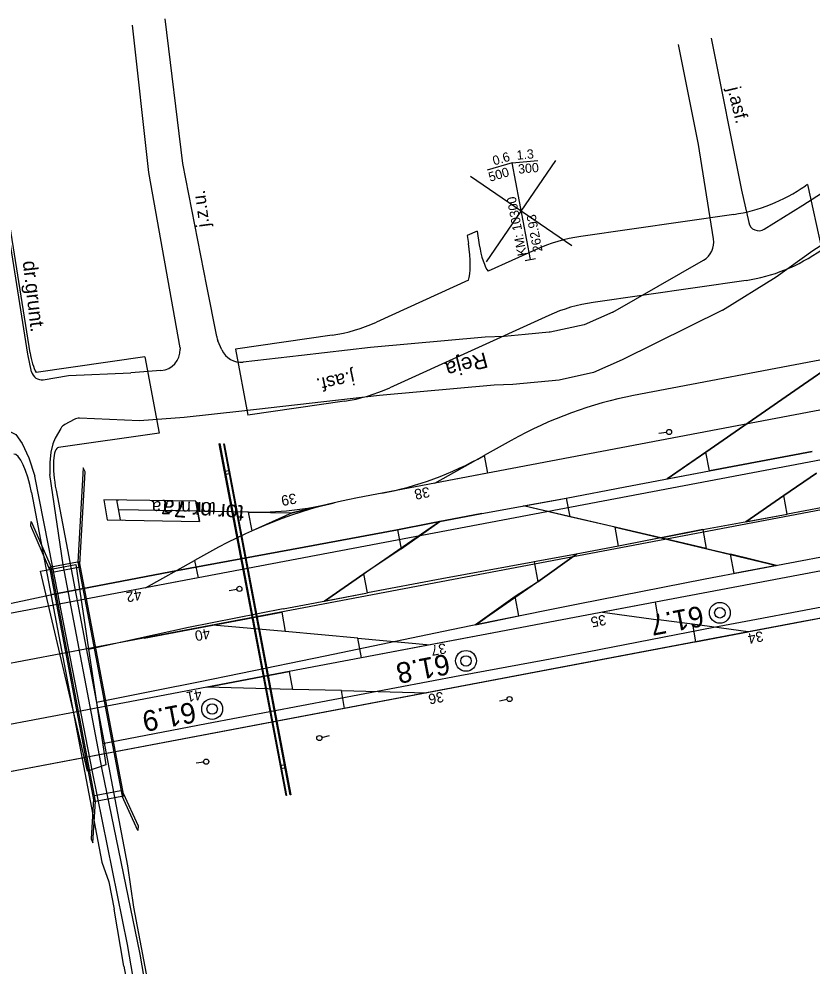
# Model space of a CAD drawing. Extents: x 6541740 to 6566395, y 5525066 to 5530361.
# Drawn here: x 6564059.3 to 6564136, y 5527779.6 to 5527871.3 of the extents above; entities that cross this region are included whole.
import ezdxf

# ---------------------------------------------------------------- set-up
doc = ezdxf.new("R2010")
doc.units = 0
for name, color, linetype in [('Domyślna', 7, 'Continuous'), ('ps_wymiarowanie', 7, 'Continuous'), ('TOR_PRZEK_P-komponent', 7, 'Continuous'), ('TOR_PRZEK_P-teren istniejacy', 7, 'Continuous'), ('TOR_PRZEK_P-uklad odniesienia', 7, 'Continuous'), ('TOR_PS_ODW-osadniki', 7, 'Continuous'), ('TOR_PS_OPIS_O-opisy odwodnienia', 7, 'Continuous'), ('TOR_PS_OPIS_T-symbole geometrii', 7, 'Continuous'), ('TOR_PS_T-rowy otwarte nieumocnione', 7, 'Continuous'), ('TOR_PS_T-rowy otwarte umocnione', 7, 'Continuous'), ('TOR_PS_T-rozjazdy projektowane', 7, 'Continuous'), ('TOR_PS_T-umocnienia skarp', 7, 'Continuous'), ('TOR_PS_T-wypelnienia', 7, 'Continuous'), ('TOR_RAMKI-ramka+tabelka 1', 7, 'Continuous'), ('TOR_W-warstwa dodatkowa 2', 7, 'Continuous')]:
    doc.layers.add(name, color=color, linetype=linetype)

# ---------------------------------------------------------------- blocks, each defined once
blk = doc.blocks.new('POINT_DISPLAY')
at = {"layer": 'Domyślna'}
blk.add_line((0, 0), (0, 0), dxfattribs=at)
blk = doc.blocks.new('4302_7')
at = {"layer": 'Domyślna'}
blk.add_line((0.25, 0), (1, 0), dxfattribs=at)
blk.add_circle((0, 0), 0.25, dxfattribs=at)
blk.add_blockref('POINT_DISPLAY', (0, 0), dxfattribs=at)
blk = doc.blocks.new('4302_54')
at = {"layer": 'Domyślna'}
blk.add_line((0.25, 0), (1, 0), dxfattribs=at)
blk.add_circle((0, 0), 0.25, dxfattribs=at)
blk.add_blockref('POINT_DISPLAY', (0, 0), dxfattribs=at)
blk = doc.blocks.new('4302_10')
at = {"layer": 'Domyślna'}
blk.add_line((0.25, 0), (1, 0), dxfattribs=at)
blk.add_circle((0, 0), 0.25, dxfattribs=at)
blk.add_blockref('POINT_DISPLAY', (0, 0), dxfattribs=at)
blk = doc.blocks.new('4010_1')
at = {"layer": 'Domyślna'}
for radius in [0.75, 0.375]:
    blk.add_circle((0, 0), radius, dxfattribs=at)

msp = doc.modelspace()

# ---------------------------------------------------------------- linework, layer by layer
at = {"layer": 'Domyślna'}
for p, q in [((6564069.114, 5527822.75), (6564068.767, 5527824.718)), ((6564068.767, 5527824.718), (6564068.946, 5527824.714)), ((6564076.417, 5527824.579), (6564076.763, 5527822.611)), ((6564076.59, 5527823.595), (6564068.94, 5527823.734)), ((6564069.114, 5527822.75), (6564069.292, 5527822.747))]:
    msp.add_line(p, q, dxfattribs=at)
msp.add_lwpolyline([(6564067.839, 5527822.774), (6564076.763, 5527822.611), (6564076.417, 5527824.579), (6564067.497, 5527824.713)], close=True, dxfattribs=at)
at = {"layer": 'ps_wymiarowanie'}
for centre, radius, start, end in [((6564130.878, 5527851.755), 1, 192.32011, 301.96364), ((6564080.385, 5527840.893), 2, 191.05527, 203.24313), ((6564061.488, 5527837.322), 1, 192.28023, 279.06828), ((6564065.105, 5527831.604), 1, 87.50593, 118.84602), ((6564064.211, 5527831.111), 1, 118.84602, 149.83154)]:
    msp.add_arc(centre, radius, start, end, dxfattribs=at)
at = {"layer": 'TOR_PRZEK_P-komponent'}
for p, q in [((6564191.422, 5527838.904), (6563891.395, 5527782.033)), ((6564104.629, 5527827.287), (6564099.521, 5527826.318)), ((6564076.629, 5527817.144), (6564071.52, 5527816.176)), ((6564120.868, 5527814.792), (6564115.76, 5527813.824)), ((6564071.397, 5527811.318), (6564078.055, 5527812.58)), ((6564105.739, 5527811.924), (6564099.08, 5527810.662)), ((6564124.753, 5527810.949), (6564129.861, 5527811.917)), ((6564077.476, 5527806.567), (6564085.436, 5527808.076)), ((6564106.723, 5527807.531), (6564090.802, 5527804.513)), ((6564098.762, 5527806.022), (6564090.802, 5527804.513))]:
    msp.add_line(p, q, dxfattribs=at)
for points in [[(6564099.521, 5527826.318), (6564104.29, 5527828.98), (6564104.629, 5527827.287)], [(6564071.52, 5527816.176), (6564076.289, 5527818.838), (6564076.629, 5527817.144)], [(6564115.76, 5527813.824), (6564121.172, 5527813.092), (6564120.868, 5527814.792)], [(6564129.861, 5527811.917), (6564124.449, 5527812.649), (6564124.753, 5527810.949)], [(6564085.436, 5527808.076), (6564085.75, 5527806.355), (6564077.476, 5527806.567)], [(6564090.802, 5527804.513), (6564090.488, 5527806.234), (6564098.762, 5527806.022)]]:
    msp.add_lwpolyline(points, dxfattribs=at)
for points in [[(6564081.5, 5527823.506), (6564085.731, 5527823.459), (6564089.778, 5527824.411), (6564085.731, 5527823.459), (6564081.844, 5527821.701)], [(6564078.055, 5527812.58), (6564084.714, 5527813.842), (6564085.056, 5527811.942)], [(6564099.08, 5527810.662), (6564092.422, 5527809.4), (6564092.079, 5527811.301)]]:
    msp.add_lwpolyline(points, close=True, dxfattribs=at)
msp.add_ellipse((6564227.065, 5527112.585), major_axis=(-135.022, 712.316), ratio=0.25, start_param=0, end_param=0.083142, dxfattribs=at)
at = {"layer": 'TOR_PRZEK_P-uklad odniesienia'}
for p, q in [((6564104.544, 5527847.744), (6564111.234, 5527857.563)), ((6564112.798, 5527849.308), (6564102.979, 5527855.998))]:
    msp.add_line(p, q, dxfattribs=at)
at = {"layer": 'TOR_PS_ODW-osadniki'}
for p, q in [((6564106.998, 5527857.327), (6564104.588, 5527856.615)), ((6564106.998, 5527857.327), (6564109.501, 5527857.547)), ((6564108.775, 5527847.959), (6564106.998, 5527857.327)), ((6564108.284, 5527847.866), (6564109.266, 5527848.051))]:
    msp.add_line(p, q, dxfattribs=at)
at = {"layer": 'TOR_PS_OPIS_T-symbole geometrii'}
for p, q in [((6564135.594, 5527855.236), (6564135.401, 5527855.105)), ((6564135.594, 5527855.236), (6564136.97, 5527848.921)), ((6564060.373, 5527838.95), (6564057.994, 5527853.958)), ((6564128.464, 5527852.341), (6564113.648, 5527850.204)), ((6564103.627, 5527850.719), (6564102.669, 5527850.302)), ((6564103.627, 5527850.719), (6564103.829, 5527849.392)), ((6564102.669, 5527850.302), (6564102.787, 5527849.528)), ((6564109.255, 5527848.908), (6564104.701, 5527846.837)), ((6564102.771, 5527845.959), (6564093.872, 5527841.911)), ((6564129.657, 5527845.952), (6564114.84, 5527843.815)), ((6564110.56, 5527842.552), (6564095.178, 5527835.555)), ((6564089.594, 5527840.648), (6564080.24, 5527839.299)), ((6564071.475, 5527838.539), (6564060.942, 5527837.019)), ((6564071.475, 5527838.539), (6564072.851, 5527831.166)), ((6564080.24, 5527839.299), (6564081.433, 5527832.91)), ((6564090.787, 5527834.259), (6564081.433, 5527832.91)), ((6564072.851, 5527831.166), (6564063.123, 5527829.763)), ((6564062.878, 5527825.629), (6564069.806, 5527789.27)), ((6564060.503, 5527825.406), (6564067.32, 5527789.628)), ((6564067.32, 5527789.628), (6564068.001, 5527787.724)), ((6564068.001, 5527787.724), (6564068.509, 5527785.059)), ((6564069.428, 5527779.564), (6564068.509, 5527785.059)), ((6564069.428, 5527779.564), (6564071.232, 5527770.099))]:
    msp.add_line(p, q, dxfattribs=at)
msp.add_lwpolyline([(6564069.806, 5527789.27), (6564070.379, 5527785.257), (6564073.191, 5527770.501)], dxfattribs=at)
for centre, major_axis, start_param, end_param in [((6564083.181, 5528094.886), (-45.954, 242.433), 3.130562, 3.249609), ((6564101.572, 5527849.958), (-0.838, 4.421), 3.537476, 4.567737), ((6564160.123, 5527601.27), (-47.164, 248.819), 6.272154, 6.344172), ((6564104.504, 5527849.153), (0.466, -2.456), 4.567737, 5.893145), ((6564083.181, 5528094.886), (-47.164, 248.819), 3.130562, 3.253011), ((6564160.123, 5527601.27), (-45.954, 242.433), 6.272154, 6.344172), ((6564044.31, 5528083.193), (-45.954, 242.433), 3.130583, 3.20258), ((6564060.972, 5527838.789), (0.419, -2.211), 4.592349, 5.592502), ((6564044.31, 5528083.193), (-47.164, 248.819), 3.130583, 3.20258), ((6564063.858, 5527825.831), (0.745, -3.93), 3.130583, 4.71619), ((6564059.523, 5527825.205), (-0.745, 3.93), 4.71619, 6.272176)]:
    msp.add_ellipse(centre, major_axis=major_axis, ratio=0.25, start_param=start_param, end_param=end_param, dxfattribs=at)
at = {"layer": 'TOR_PS_T-rowy otwarte nieumocnione'}
for p, q in [((6564136.026, 5527829.367), (6564126.116, 5527827.521)), ((6564126.116, 5527827.521), (6564136.026, 5527829.367)), ((6564117.958, 5527825.951), (6564126.116, 5527827.521)), ((6564117.958, 5527825.951), (6564126.116, 5527827.521)), ((6564129.614, 5527822.585), (6564133.295, 5527825.108)), ((6564129.614, 5527822.585), (6564133.295, 5527825.108)), ((6564125.462, 5527821.821), (6564133.632, 5527823.324)), ((6564100.025, 5527822.593), (6564096.26, 5527819.972)), ((6564116.977, 5527822.063), (6564125.781, 5527819.995)), ((6564125.462, 5527821.821), (6564117.308, 5527820.217)), ((6564125.462, 5527821.821), (6564117.308, 5527820.217)), ((6564121.406, 5527821.023), (6564132.584, 5527818.339)), ((6564113.221, 5527819.453), (6564109.5, 5527816.748)), ((6564125.781, 5527819.995), (6564128.136, 5527819.455)), ((6564132.584, 5527818.339), (6564128.136, 5527819.455)), ((6564088.861, 5527814.903), (6564092.647, 5527817.531)), ((6564103.589, 5527812.663), (6564107.305, 5527815.347))]:
    msp.add_line(p, q, dxfattribs=at)
for points in [[(6564125.74, 5527829.322), (6564134.792, 5527835.564), (6564138.437, 5527838.09)], [(6564138.437, 5527838.09), (6564134.792, 5527835.564), (6564125.74, 5527829.322)], [(6564173.899, 5527830.95), (6564161.651, 5527828.616), (6564149.389, 5527826.305), (6564137.068, 5527823.971), (6564133.658, 5527823.326), (6564133.633, 5527823.321)], [(6564122.018, 5527826.732), (6564123.687, 5527827.893), (6564125.74, 5527829.322)], [(6564122.018, 5527826.732), (6564123.687, 5527827.893), (6564125.74, 5527829.322)], [(6564133.295, 5527825.108), (6564133.3, 5527825.111), (6564136.451, 5527827.287)], [(6564136.451, 5527827.287), (6564133.3, 5527825.111), (6564133.295, 5527825.108)], [(6564112.244, 5527824.871), (6564117.958, 5527825.951)], [(6564104.07, 5527823.372), (6564111.552, 5527824.744), (6564112.244, 5527824.871)], [(6564121.406, 5527821.023), (6564108.12, 5527824.115)], [(6564104.07, 5527823.372), (6564099.175, 5527822.429), (6564095.908, 5527821.8)], [(6564095.908, 5527821.8), (6564099.175, 5527822.429), (6564104.07, 5527823.372)], [(6564116.977, 5527822.063), (6564112.587, 5527823.041)], [(6564100.025, 5527822.593), (6564088.861, 5527814.903)], [(6564095.908, 5527821.8), (6564086.9, 5527820.116), (6564074.64, 5527817.87), (6564062.338, 5527815.518)], [(6564062.338, 5527815.518), (6564074.64, 5527817.87), (6564086.9, 5527820.116), (6564095.908, 5527821.8)], [(6564117.308, 5527820.217), (6564112.516, 5527819.322), (6564109.138, 5527818.69)], [(6564137.962, 5527819.344), (6564125.674, 5527817.006), (6564125.673, 5527817.006), (6564121.578, 5527816.213), (6564113.392, 5527814.6), (6564105.221, 5527812.954), (6564101.139, 5527812.117), (6564101.139, 5527812.117), (6564088.913, 5527809.567), (6564088.913, 5527809.567), (6564080.758, 5527807.879), (6564076.678, 5527807.05), (6564076.677, 5527807.05), (6564072.589, 5527806.231), (6564066.786, 5527805.089)], [(6564096.26, 5527819.972), (6564092.647, 5527817.531)], [(6564113.221, 5527819.453), (6564109.357, 5527816.656), (6564103.589, 5527812.663)], [(6564109.138, 5527818.691), (6564109.004, 5527818.666), (6564100.203, 5527817.061), (6564093.004, 5527815.695)], [(6564109.5, 5527816.748), (6564109.357, 5527816.656), (6564107.305, 5527815.347)], [(6564026.431, 5527807.948), (6564026.638, 5527807.989), (6564038.937, 5527810.425), (6564051.146, 5527813.115), (6564062.338, 5527815.518)], [(6564084.858, 5527814.139), (6564087.955, 5527814.73), (6564093.004, 5527815.695)], [(6564138.839, 5527814.677), (6564130.637, 5527813.127), (6564126.537, 5527812.343), (6564126.537, 5527812.343), (6564114.263, 5527809.959), (6564114.263, 5527809.959), (6564110.164, 5527809.183), (6564101.962, 5527807.651), (6564101.962, 5527807.651), (6564089.696, 5527805.335), (6564089.696, 5527805.335), (6564077.431, 5527803.01), (6564077.431, 5527803.01), (6564067.387, 5527801.066)], [(6564084.858, 5527814.139), (6564075.689, 5527812.331), (6564066.02, 5527810.227)]]:
    msp.add_lwpolyline(points, dxfattribs=at)
for points in [[(6564122.018, 5527826.732), (6564126.116, 5527827.521), (6564125.74, 5527829.322)], [(6564108.12, 5527824.115), (6564112.244, 5527824.871), (6564112.587, 5527823.041)], [(6564129.614, 5527822.585), (6564133.632, 5527823.324), (6564133.295, 5527825.108)], [(6564100.025, 5527822.593), (6564095.908, 5527821.8), (6564096.26, 5527819.972)], [(6564121.406, 5527821.023), (6564117.308, 5527820.217), (6564116.977, 5527822.063)], [(6564121.406, 5527821.023), (6564125.462, 5527821.821), (6564125.781, 5527819.995)], [(6564113.221, 5527819.453), (6564109.138, 5527818.69), (6564109.5, 5527816.748)], [(6564132.584, 5527818.339), (6564128.492, 5527817.56), (6564128.136, 5527819.455)], [(6564088.861, 5527814.903), (6564093.004, 5527815.695), (6564092.647, 5527817.531)], [(6564103.46, 5527812.593), (6564107.669, 5527813.461), (6564107.305, 5527815.347)]]:
    msp.add_lwpolyline(points, close=True, dxfattribs=at)
at = {"layer": 'TOR_PS_T-rowy otwarte umocnione'}
for points in [[(6564078.055, 5527812.58), (6564084.714, 5527813.842), (6564085.056, 5527811.942)], [(6564099.08, 5527810.662), (6564092.422, 5527809.4), (6564092.079, 5527811.301)]]:
    msp.add_lwpolyline(points, close=True, dxfattribs=at)
at = {"layer": 'TOR_PS_T-rozjazdy projektowane'}
for p, q in [((6564391.995, 5527866.185), (6564120.868, 5527814.792)), ((6564186.657, 5527847.67), (6564118.767, 5527834.801)), ((6564187.569, 5527843.008), (6564092.044, 5527824.901)), ((6564192.326, 5527834.241), (6564076.639, 5527812.312)), ((6564106.914, 5527830.445), (6564104.29, 5527828.98)), ((6564191.591, 5527823.618), (6563930.565, 5527774.14)), ((6564081.497, 5527823.506), (6564076.59, 5527823.595)), ((6564077.721, 5527819.637), (6564076.289, 5527818.838)), ((6564150.099, 5527815.753), (6563930.565, 5527774.14)), ((6564120.868, 5527814.792), (6564110.651, 5527812.856)), ((6564139.882, 5527813.816), (6563930.565, 5527774.14)), ((6564139.882, 5527813.816), (6564134.97, 5527812.885)), ((6564134.97, 5527812.885), (6563930.565, 5527774.14)), ((6564110.651, 5527812.856), (6564105.739, 5527811.924)), ((6564124.449, 5527812.649), (6564121.172, 5527813.092)), ((6564134.97, 5527812.885), (6564124.753, 5527810.949)), ((6564076.639, 5527812.312), (6564066.422, 5527810.375)), ((6564092.079, 5527811.301), (6564085.056, 5527811.942)), ((6564105.739, 5527811.924), (6564092.422, 5527809.4)), ((6564124.753, 5527810.949), (6563930.565, 5527774.14)), ((6564124.753, 5527810.949), (6564106.723, 5527807.531)), ((6564066.422, 5527810.375), (6564049.612, 5527807.189)), ((6564092.422, 5527809.4), (6564085.436, 5527808.076)), ((6564106.723, 5527807.531), (6563930.565, 5527774.14)), ((6564085.436, 5527808.076), (6564069.515, 5527805.058)), ((6564090.488, 5527806.234), (6564085.75, 5527806.355)), ((6564090.802, 5527804.513), (6563930.565, 5527774.14)), ((6564090.802, 5527804.513), (6563964.757, 5527780.621)), ((6564069.515, 5527805.058), (6564017.726, 5527795.241))]:
    msp.add_line(p, q, dxfattribs=at)
for centre, major_axis, start_param, end_param in [((6564230.509, 5527245.298), (-111.742, 589.503), 0, 0.083141), ((6564001.294, 5528316.602), (-93.118, 491.252), 3.141593, 3.224734), ((6563992.747, 5528327.514), (-95.43, 503.449), 3.089527, 3.154377)]:
    msp.add_ellipse(centre, major_axis=major_axis, ratio=0.25, start_param=start_param, end_param=end_param, dxfattribs=at)
at = {"layer": 'TOR_PS_T-umocnienia skarp'}
msp.add_lwpolyline([(6564065.929, 5527798.421), (6564061.364, 5527817.809), (6564064.796, 5527818.431), (6564067.687, 5527799.053)], close=True, dxfattribs=at)
at = {"layer": 'TOR_PS_T-wypelnienia'}
for p, q in [((6564071.848, 5527856.383), (6564070.279, 5527870.665)), ((6564075.151, 5527857.251), (6564073.423, 5527871.26)), ((6564126.264, 5527869.384), (6564129.212, 5527854.697)), ((6564074.874, 5527839.411), (6564071.848, 5527856.383)), ((6564129.212, 5527854.697), (6564129.901, 5527851.542)), ((6564116.744, 5527842.88), (6564125.52, 5527847.908)), ((6564127.356, 5527843.068), (6564117.643, 5527838.249)), ((6564074.874, 5527839.411), (6564074.879, 5527839.299)), ((6564078.92, 5527839.235), (6564078.547, 5527840.104)), ((6564064.089, 5527836.725), (6564070.102, 5527836.994)), ((6564063.347, 5527831.614), (6564062.806, 5527830.684))]:
    msp.add_line(p, q, dxfattribs=at)
for points in [[(6564126.501, 5527849.956), (6564125.052, 5527859.113), (6564123.12, 5527868.79)], [(6564131.407, 5527850.907), (6564135.149, 5527853.241), (6564139.195, 5527855.837), (6564140.378, 5527856.595), (6564141.042, 5527857.021), (6564141.312, 5527857.194), (6564141.352, 5527857.22), (6564148.575, 5527861.956), (6564153.32, 5527866.115)], [(6564127.356, 5527843.068), (6564132.556, 5527846.291), (6564136.107, 5527848.841), (6564142.264, 5527852.79), (6564145.646, 5527855.007), (6564149.542, 5527857.561), (6564154.716, 5527861.816)], [(6564078.422, 5527840.509), (6564077.47, 5527845.382), (6564075.151, 5527857.251)], [(6564060.511, 5527837.11), (6564060.143, 5527838.8), (6564058.514, 5527849.214), (6564057.77, 5527853.901)], [(6564116.744, 5527842.88), (6564113.963, 5527841.656), (6564110.7, 5527840.944), (6564110.596, 5527840.934), (6564108.277, 5527840.705), (6564106.224, 5527840.502), (6564104.414, 5527840.451), (6564093.312, 5527839.459), (6564086.63, 5527838.687), (6564080.986, 5527838.037)], [(6564117.643, 5527838.249), (6564114.88, 5527837.025), (6564111.57, 5527836.303), (6564107.067, 5527835.859), (6564105.256, 5527835.807), (6564094.166, 5527834.816), (6564080.866, 5527833.28), (6564075.283, 5527832.661), (6564070.947, 5527832.35)], [(6564061.646, 5527836.335), (6564064.089, 5527836.725)], [(6564073.032, 5527837.216), (6564070.102, 5527836.994)], [(6564064.623, 5527832.479), (6564063.729, 5527831.987)], [(6564070.947, 5527832.35), (6564065.149, 5527832.603)], [(6564058.396, 5527831.302), (6564058.975, 5527831.022), (6564059.613, 5527830.149), (6564060.255, 5527828.761), (6564060.841, 5527826.984)], [(6564062.806, 5527830.684), (6564062.561, 5527830.119), (6564062.388, 5527829.326), (6564062.293, 5527828.33), (6564062.279, 5527827.163)], [(6564074.322, 5527755.338), (6564069.797, 5527781.643), (6564066.405, 5527798.356), (6564062.58, 5527818.165), (6564060.841, 5527826.984)], [(6564075.325, 5527755.518), (6564071.03, 5527780.704), (6564067.33, 5527798.603), (6564063.559, 5527818.394), (6564062.279, 5527827.163)]]:
    msp.add_lwpolyline(points, dxfattribs=at)
for centre, start, end in [((6564124.526, 5527849.643), 299.80833, 8.99392), ((6564072.881, 5527839.211), 274.34658, 2.5242), ((6564080.758, 5527840.024), 203.24313, 276.57055)]:
    msp.add_arc(centre, 2, start, end, dxfattribs=at)
at = {"layer": 'TOR_W-warstwa dodatkowa 2'}
for p, q in [((6564078.869, 5527829.36), (6564085.179, 5527796.07)), ((6564079.238, 5527829.43), (6564085.547, 5527796.143))]:
    msp.add_line(p, q, dxfattribs=at)
for points in [[(6564078.721, 5527830.142), (6564085.179, 5527796.07), (6564085.13, 5527796.061), (6564078.672, 5527830.133)], [(6564078.672, 5527830.133), (6564078.721, 5527830.142)], [(6564079.156, 5527830.131), (6564085.597, 5527796.152), (6564085.547, 5527796.143), (6564079.107, 5527830.121)], [(6564079.107, 5527830.121), (6564079.156, 5527830.131)], [(6564065.169, 5527818.454), (6564065.686, 5527827.416), (6564065.503, 5527827.814), (6564064.975, 5527818.67)], [(6564079.177, 5527827.466), (6564079.644, 5527827.555)], [(6564079.233, 5527827.172), (6564079.7, 5527827.26)], [(6564062.292, 5527817.926), (6564060.437, 5527822.192), (6564060.472, 5527822.608), (6564062.396, 5527818.181)], [(6564084.575, 5527798.989), (6564085.042, 5527799.078)], [(6564084.631, 5527798.694), (6564085.098, 5527798.783)], [(6564069.369, 5527796.299), (6564070.826, 5527793.141), (6564070.8, 5527792.704), (6564069.268, 5527796.027)], [(6564066.495, 5527795.754), (6564066.272, 5527791.885), (6564066.455, 5527791.488), (6564066.688, 5527795.538)]]:
    msp.add_lwpolyline(points, dxfattribs=at)
for points in [[(6564065.123, 5527818.698), (6564062.249, 5527818.153), (6564062.342, 5527817.662), (6564065.216, 5527818.207)], [(6564069.427, 5527796.057), (6564065.135, 5527818.7), (6564064.975, 5527818.67), (6564069.268, 5527796.027)], [(6564066.688, 5527795.538), (6564062.396, 5527818.181), (6564062.237, 5527818.151), (6564066.529, 5527795.507)], [(6564069.322, 5527796.546), (6564066.448, 5527796.001), (6564066.541, 5527795.51), (6564069.415, 5527796.054)]]:
    msp.add_lwpolyline(points, close=True, dxfattribs=at)

# ---------------------------------------------------------------- block references
at = {"layer": 'Domyślna'}
for name, p, xscale, yscale, rotation in [('4302_54', (6564122.191, 5527831.266), 0.9999999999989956, 1.0000000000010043, -171.58512201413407), ('4302_54', (6564088.356, 5527801.636), 1.000000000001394, 0.9999999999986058, 13.954652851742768), ('4302_7', (6564077.412, 5527799.354), 0.9999999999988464, 1.0000000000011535, -171.9304703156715)]:
    msp.add_blockref(name, p, dxfattribs=dict(at, xscale=xscale, yscale=yscale, rotation=rotation))
for name, p, rotation in [('4302_10', (6564080.62, 5527816.078), -169.07651293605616), ('4302_7', (6564106.761, 5527805.414), -168.9768995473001)]:
    msp.add_blockref(name, p, dxfattribs=dict(at, rotation=rotation))
at = {"layer": 'TOR_RAMKI-ramka+tabelka 1', "xscale": 1.345963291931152, "yscale": 1.345963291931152}
for p in [(6564127.109, 5527813.765), (6564102.546, 5527809.109), (6564077.984, 5527804.453)]:
    msp.add_blockref('4010_1', p, dxfattribs=at)

# ---------------------------------------------------------------- texts
at = {"layer": 'TOR_PRZEK_P-teren istniejacy'}
for s, height, rotation, p in [('j.asf.', 1.2746, 283.68979, (6564127.836, 5527864.532)), ('j.z.u.', 1.2783, 97.55914, (6564077.734, 5527851.172)), ('dr.grunt.', 1.3953, 276.63426, (6564059.649, 5527847.782)), ('Reja', 1.5, 194.59793, (6564104.402, 5527839.007)), ('j.asf.', 1.323, 192.02302, (6564091.618, 5527837.192))]:
    msp.add_text(s, height=height, rotation=rotation, dxfattribs=at).set_placement(p)
at = {"layer": 'TOR_PS_ODW-osadniki'}
for s, rotation, p in [('1.3', 5.0283, (6564107.474, 5527857.62)), ('0.6', 16.44949, (6564105.27, 5527857.067)), ('500', 16.44949, (6564104.873, 5527855.489)), ('300', 5.0283, (6564107.626, 5527856.272)), ('KM: 10300', 100.7389, (6564108.436, 5527848.403)), ('262.93', 100.7389, (6564109.957, 5527848.783))]:
    msp.add_text(s, height=0.9, rotation=rotation, dxfattribs=at).set_placement(p)
at = {"layer": 'TOR_PS_OPIS_O-opisy odwodnienia'}
for s, height, rotation, p in [('38', 1, 190.73324, (6564098.94, 5527825.965)), ('tor nr 7a', 1.5912, 175.97547, (6564081.108, 5527824.158)), ('39', 1, 190.73324, (6564086.049, 5527825.352)), ('tor nr 7a', 1.2484, 178.95859, (6564078.354, 5527824.469)), ('42', 1, 190.73324, (6564071.061, 5527816.025)), ('35', 1, 190.73324, (6564116, 5527813.599)), ('40', 1, 190.73324, (6564077.697, 5527812.267)), ('34', 1, 190.73324, (6564131.212, 5527812.005)), ('37', 1, 190.73324, (6564100.537, 5527810.84)), ('41', 1, 190.73324, (6564076.89, 5527806.357)), ('36', 1, 190.73324, (6564100.291, 5527806.144))]:
    msp.add_text(s, height=height, rotation=rotation, dxfattribs=at).set_placement(p)
at = {"layer": 'TOR_RAMKI-ramka+tabelka 1'}
for s, p in [('61.7', (6564125.333, 5527814.472)), ('61.8', (6564100.773, 5527809.817)), ('61.9', (6564076.207, 5527805.16))]:
    msp.add_text(s, height=2, rotation=190.76907, dxfattribs=at).set_placement(p)

doc.saveas('drawing.dxf')
